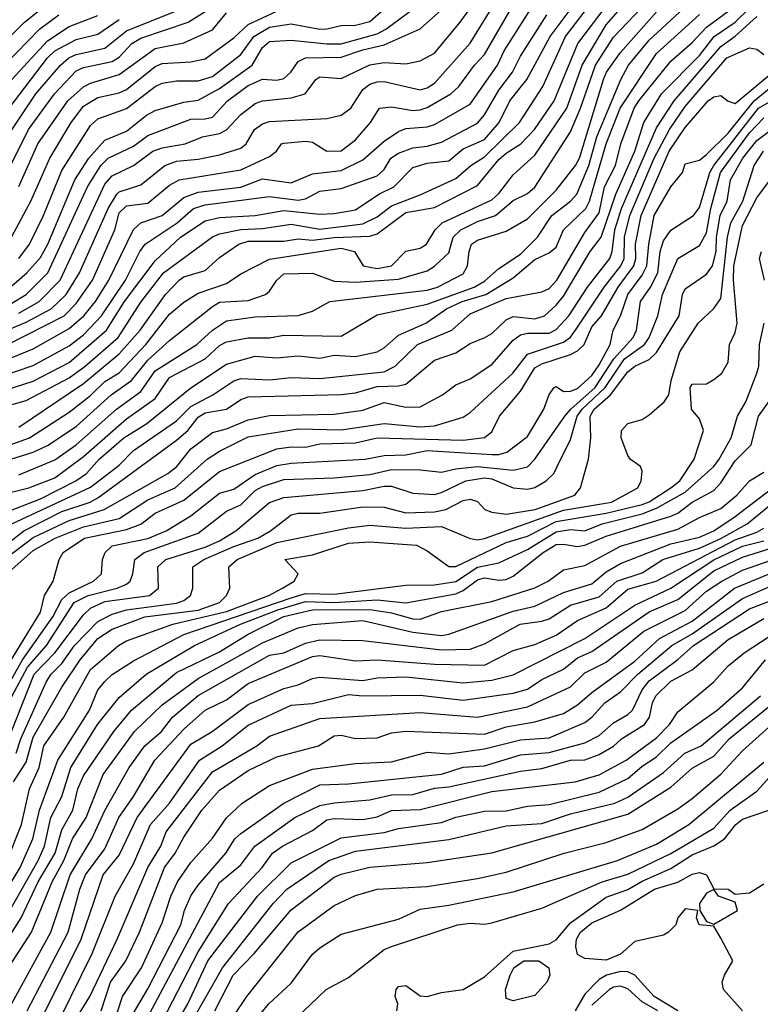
# Model space of a CAD drawing. Header units: metres. Extents: x -51132 to -49532, y -231222 to -229437.
# Tile 623 of 656: x -49893 to -49841, y -229744 to -229675. Entities that reach past the tile are written whole.
import ezdxf

# ---------------------------------------------------------------- set-up
doc = ezdxf.new("R2010")
doc.units = ezdxf.units.M
for name, color, linetype in [('CONTOUR_HALF', 8, 'Continuous'), ('CONTOUR_INDEX', 1, 'Continuous'), ('CONTOUR_INTER', 3, 'Continuous')]:
    doc.layers.add(name, color=color, linetype=linetype)

msp = doc.modelspace()

# ---------------------------------------------------------------- linework, layer by layer
at = {"layer": 'CONTOUR_HALF'}
for points, elevation in [([(-49893.58, -229705.891), (-49891.58, -229705.256), (-49890.58, -229704.792), (-49888.58, -229703.478), (-49886.153, -229701.259), (-49884.732, -229700.259), (-49883.58, -229698.843), (-49882.08, -229697.476), (-49879.08, -229695.099), (-49878.58, -229694.788), (-49876.58, -229694.679), (-49875.364, -229694.259), (-49875.08, -229694.042), (-49874.578, -229693.259), (-49874.08, -229692.832), (-49872.08, -229692.775), (-49870.58, -229693.327), (-49869.08, -229693.399), (-49866.08, -229693.196), (-49864.08, -229692.608), (-49863.58, -229692.288), (-49862.58, -229691.349), (-49862.271, -229690.259), (-49861.737, -229689.759), (-49860.58, -229689.17), (-49859.325, -229688.759), (-49858.08, -229687.699), (-49857.08, -229687.207), (-49856.58, -229686.78), (-49854.08, -229682.907), (-49853.373, -229681.259), (-49852.335, -229678.259), (-49851.08, -229676.302), (-49847.709, -229672.759)], 55.5), ([(-49892.578, -229691.759), (-49891.851, -229690.759), (-49890.871, -229688.759), (-49889.58, -229685.621), (-49887.58, -229682.483), (-49887.08, -229681.996), (-49885.08, -229681.288), (-49883.08, -229679.755), (-49882.58, -229679.507), (-49881.58, -229679.364), (-49880.08, -229679.351), (-49879.08, -229679.06), (-49877.08, -229677.52), (-49876.176, -229676.259), (-49875.08, -229675.618), (-49873.58, -229675.373), (-49871.58, -229675.75), (-49871.08, -229675.723), (-49870.08, -229675.505), (-49869.08, -229675.476), (-49868.08, -229675.222), (-49865.29, -229672.759)], 49.5), ([(-49894.58, -229701.267), (-49891.58, -229700.311), (-49889.08, -229699.014), (-49886.464, -229696.759), (-49885.215, -229694.759), (-49883.08, -229691.91), (-49881.313, -229690.259), (-49879.58, -229689.124), (-49878.58, -229688.88), (-49876.08, -229688.755), (-49874.08, -229688.411), (-49871.58, -229688.665), (-49870.58, -229688.622), (-49869.08, -229688.347), (-49867.457, -229687.259), (-49866.418, -229686.759), (-49865.08, -229685.413), (-49864.08, -229685.09), (-49862.58, -229684.938), (-49861.58, -229684.11), (-49860.08, -229683.456), (-49859.065, -229682.259), (-49858.317, -229680.759), (-49857.136, -229679.259), (-49855.493, -229676.259), (-49853.261, -229673.259)], 53.5), ([(-49893.08, -229710.259), (-49887.58, -229707.71), (-49885.58, -229706.164), (-49884.58, -229705.142), (-49881.58, -229703.073), (-49880.58, -229702.07), (-49879.047, -229701.259), (-49877.58, -229700.281), (-49877.08, -229700.126), (-49875.08, -229700.217), (-49873.58, -229700.063), (-49871.58, -229700.115), (-49867.08, -229699.652), (-49866.307, -229699.259), (-49864.751, -229697.759), (-49862.356, -229696.759), (-49861.08, -229695.606), (-49858.58, -229694.534), (-49856.08, -229694.076), (-49855.58, -229693.841), (-49855.033, -229693.259), (-49853.08, -229689.938), (-49852.08, -229688.562), (-49851.702, -229686.759), (-49850.928, -229685.259), (-49850.574, -229683.759), (-49849.636, -229681.259), (-49849.314, -229680.759), (-49847.08, -229677.983), (-49845.58, -229676.688), (-49844.58, -229675.602), (-49841.42, -229673.259)], 57.5), ([(-49895.08, -229699.482), (-49891.58, -229698.046), (-49889.08, -229696.627), (-49888.051, -229695.759), (-49887.242, -229694.759), (-49886.302, -229693.259), (-49884.58, -229689.726), (-49884.08, -229689.269), (-49882.58, -229688.744), (-49881.08, -229687.504), (-49880.08, -229687.126), (-49877.08, -229686.771), (-49875.58, -229686.196), (-49873.58, -229686.473), (-49872.08, -229685.849), (-49870.08, -229685.617), (-49868.58, -229684.879), (-49867.08, -229683.556), (-49866.08, -229682.897), (-49865.58, -229682.686), (-49864.08, -229682.575), (-49863.58, -229682.399), (-49861.08, -229680.977), (-49859.168, -229678.259), (-49858.704, -229677.259), (-49856.792, -229674.259)], 52.5), ([(-49894.58, -229697.234), (-49892.08, -229696.203), (-49890.325, -229695.259), (-49889.287, -229694.259), (-49888.346, -229692.759), (-49886.353, -229688.259), (-49885.744, -229687.259), (-49885.58, -229687.103), (-49884.08, -229686.604), (-49882.392, -229685.259), (-49881.58, -229684.956), (-49880.08, -229684.825), (-49878.58, -229684.525), (-49877.08, -229684.053), (-49876.725, -229683.759), (-49876.142, -229682.759), (-49875.58, -229682.351), (-49875.08, -229682.198), (-49871.08, -229681.984), (-49870.08, -229681.759), (-49869.423, -229681.259), (-49868.58, -229679.951), (-49868.08, -229679.593), (-49867.58, -229679.435), (-49867.08, -229679.403), (-49864.58, -229679.975), (-49864.08, -229679.854), (-49863.58, -229679.529), (-49861.08, -229676.726), (-49859.238, -229673.759)], 51.5), ([(-49894.08, -229708.293), (-49891.898, -229707.759), (-49890.08, -229707.053), (-49888.08, -229705.577), (-49885.08, -229702.95), (-49883.08, -229701.513), (-49882.08, -229700.052), (-49879.58, -229698.761), (-49878.58, -229697.828), (-49878.08, -229697.569), (-49876.58, -229697.277), (-49875.08, -229697.281), (-49874.08, -229697.113), (-49870.08, -229697.166), (-49867.58, -229695.678), (-49864.08, -229694.943), (-49860.812, -229693.759), (-49860.08, -229693.325), (-49859.08, -229692.451), (-49857.58, -229691.441), (-49856.389, -229690.259), (-49855.383, -229688.759), (-49854.077, -229687.759), (-49853.637, -229687.259), (-49852.79, -229685.259), (-49852.237, -229683.259), (-49850.565, -229679.259), (-49850.022, -229678.259), (-49848.58, -229676.517), (-49845.584, -229673.759)], 56.5), ([(-49893.677, -229676.759), (-49892.194, -229675.259), (-49890.58, -229673.984)], 45.5), ([(-49893.58, -229683.545), (-49891.392, -229680.259), (-49889.681, -229678.259), (-49889.098, -229677.759), (-49888.58, -229677.527), (-49886.58, -229677.065), (-49885.08, -229675.86), (-49881.08, -229674.269)], 47.5), ([(-49892.58, -229703.517), (-49888.08, -229700.475), (-49885.58, -229698.408), (-49884.115, -229696.759), (-49882.338, -229694.259), (-49881.397, -229693.259), (-49881.08, -229693.037), (-49879.58, -229692.597), (-49878.58, -229691.68), (-49877.242, -229690.759), (-49876.58, -229690.552), (-49874.08, -229690.533), (-49873.08, -229690.385), (-49872.08, -229690.476), (-49870.58, -229690.276), (-49868.08, -229690.198), (-49867.58, -229690.037), (-49865.58, -229688.549), (-49863.58, -229688.192), (-49860.58, -229686.667), (-49859.08, -229684.847), (-49858.58, -229684.392), (-49857.539, -229683.759), (-49856.588, -229682.759), (-49855.213, -229680.759), (-49853.57, -229676.759), (-49851.296, -229673.759)], 54.5), ([(-49893.612, -229712.759), (-49891.58, -229711.219), (-49889.08, -229710.026), (-49886.619, -229709.259), (-49882.186, -229706.759), (-49881.566, -229706.259), (-49880.58, -229705.044), (-49879.08, -229703.904), (-49878.08, -229703.644), (-49876.58, -229703.011), (-49875.08, -229702.707), (-49870.58, -229702.616), (-49868.58, -229702.337), (-49867.08, -229701.802), (-49865.58, -229702.129), (-49864.58, -229702.11), (-49863.003, -229701.259), (-49862.08, -229700.568), (-49861.08, -229700.138), (-49859.58, -229699.143), (-49858.08, -229697.452), (-49857.58, -229697.083), (-49857.08, -229696.967), (-49855.58, -229696.957), (-49855.08, -229696.702), (-49854.195, -229695.759), (-49852.883, -229693.759), (-49851.345, -229691.759), (-49851.161, -229691.259), (-49850.996, -229689.759), (-49850.512, -229688.259), (-49848.08, -229682.632), (-49846.849, -229680.759), (-49843.58, -229676.966), (-49842.58, -229676.24), (-49841.08, -229674.868)], 58.5), ([(-49893.08, -229694.868), (-49892.084, -229694.259), (-49890.552, -229692.759), (-49887.793, -229686.759), (-49886.856, -229685.259), (-49886.348, -229684.759), (-49884.58, -229683.913), (-49883.58, -229683.172), (-49880.58, -229682.025), (-49879.58, -229682.015), (-49879.08, -229681.889), (-49878.032, -229680.759), (-49876.58, -229679.687), (-49875.58, -229679.232), (-49874.58, -229679.301), (-49874.08, -229679.187), (-49873.595, -229678.759), (-49873.08, -229678.016), (-49872.58, -229677.76), (-49870.08, -229677.715), (-49868.58, -229677.193), (-49867.08, -229676.843), (-49864.58, -229675.718), (-49863.08, -229674.399)], 50.5), ([(-49893.08, -229679.254), (-49890.58, -229676.565), (-49889.08, -229675.57), (-49887.08, -229674.795)], 46.5), ([(-49892.58, -229686.721), (-49891.269, -229683.759), (-49889.177, -229680.759), (-49888.08, -229679.765), (-49887.58, -229679.508), (-49885.58, -229678.91), (-49883.08, -229677.109), (-49881.08, -229676.708), (-49879.08, -229675.804), (-49878.08, -229674.617)], 48.5), ([(-49893.417, -229720.259), (-49891.08, -229716.425), (-49890.804, -229715.259), (-49890.191, -229714.259), (-49889.769, -229712.759), (-49889.496, -229712.259), (-49887.998, -229711.259), (-49885.08, -229710.665), (-49884.08, -229710.283), (-49883.08, -229709.521), (-49881.08, -229708.609), (-49878.58, -229706.608), (-49874.58, -229705.023), (-49873.58, -229704.884), (-49872.58, -229704.91), (-49871.58, -229704.694), (-49869.08, -229704.617), (-49867.58, -229704.272), (-49861.58, -229704.422), (-49860.08, -229704.242), (-49859.58, -229703.838), (-49859.027, -229702.759), (-49857.58, -229701.005), (-49856.58, -229699.375), (-49856.08, -229699.094), (-49854.08, -229698.46), (-49853.58, -229698.2), (-49853.126, -229697.759), (-49852.58, -229696.529), (-49851.905, -229695.759), (-49850.755, -229693.759), (-49849.656, -229692.259), (-49849.52, -229691.759), (-49849.552, -229690.759), (-49849.142, -229688.759), (-49847.182, -229684.259), (-49846.08, -229682.605), (-49844.466, -229680.759), (-49844.08, -229680.467), (-49843.58, -229680.373), (-49843.08, -229680.769), (-49842.58, -229680.943), (-49840.08, -229678.846)], 59.5), ([(-49893.08, -229722.317), (-49891.981, -229720.259), (-49890.648, -229718.759), (-49888.723, -229715.759), (-49887.756, -229715.259), (-49885.732, -229714.759), (-49885.08, -229714.466), (-49884.816, -229714.259), (-49884.634, -229713.759), (-49884.484, -229712.759), (-49883.832, -229712.259), (-49880.08, -229710.908), (-49878.08, -229709.384), (-49877.08, -229708.933), (-49876.08, -229707.935), (-49875.58, -229707.655), (-49874.08, -229707.178), (-49870.58, -229707.068), (-49868.08, -229706.819), (-49866.58, -229706.466), (-49864.58, -229706.491), (-49863.08, -229706.653), (-49862.08, -229706.418), (-49860.58, -229706.277), (-49858.08, -229706.528), (-49857.08, -229706.28), (-49856.58, -229705.762), (-49854.473, -229702.759), (-49854.06, -229702.259), (-49852.349, -229700.759), (-49851.046, -229698.759), (-49849.706, -229697.259), (-49849.471, -229696.759), (-49849.189, -229694.759), (-49848.485, -229693.759), (-49847.994, -229692.759), (-49847.814, -229691.259), (-49847.58, -229690.531), (-49847.08, -229689.775), (-49845.485, -229688.759), (-49845.08, -229688.188), (-49844.36, -229685.759), (-49844.085, -229685.259), (-49840.953, -229681.259), (-49839.202, -229680.259)], 60.5), ([(-49892.769, -229726.259), (-49892.438, -229725.259), (-49890.649, -229721.259), (-49890.328, -229720.759), (-49889.58, -229720.024), (-49888.704, -229718.759), (-49887.08, -229717.077), (-49886.08, -229716.576), (-49885.08, -229716.263), (-49881.58, -229715.793), (-49881.08, -229715.607), (-49880.597, -229715.259), (-49880.435, -229714.759), (-49880.449, -229713.259), (-49879.685, -229712.759), (-49877.58, -229711.839), (-49875.895, -229711.259), (-49875.021, -229710.759), (-49873.58, -229709.651), (-49873.08, -229709.532), (-49871.58, -229709.517), (-49868.58, -229709.085), (-49867.08, -229709.104), (-49865.58, -229709.502), (-49863.58, -229709.441), (-49862.772, -229709.259), (-49861.58, -229708.638), (-49861.08, -229708.549), (-49860.58, -229708.7), (-49860.06, -229709.259), (-49859.58, -229709.459), (-49858.58, -229709.584), (-49856.543, -229709.259), (-49853.774, -229708.259), (-49853.386, -229707.759), (-49852.831, -229705.759), (-49852.661, -229704.259), (-49852.707, -229702.759), (-49852.427, -229702.259), (-49851.287, -229701.259), (-49850.08, -229699.667), (-49849.58, -229699.258), (-49848.58, -229698.805), (-49848.08, -229698.302), (-49846.496, -229695.759), (-49846.272, -229694.259), (-49846.08, -229693.876), (-49844.58, -229692.856), (-49844.173, -229692.259), (-49843.922, -229691.259), (-49843.893, -229690.259), (-49843.629, -229688.759), (-49843.133, -229687.759), (-49842.917, -229686.259), (-49842.058, -229684.759), (-49841.08, -229683.509), (-49837.08, -229680.512)], 61.5), ([(-49893.401, -229733.759), (-49892.39, -229731.259), (-49891.854, -229728.759), (-49891.161, -229727.259), (-49890.836, -229725.759), (-49889.455, -229723.759), (-49887.58, -229720.43), (-49885.621, -229718.759), (-49885.08, -229718.435), (-49881.841, -229717.259), (-49878.08, -229716.386), (-49875.128, -229715.259), (-49874.18, -229714.759), (-49873.364, -229714.259), (-49873.081, -229713.759), (-49874.017, -229712.759), (-49872.08, -229712.427), (-49869.58, -229711.606), (-49868.08, -229711.528), (-49864.836, -229711.759), (-49864.08, -229712.155), (-49862.58, -229713.245), (-49862.08, -229713.246), (-49858.58, -229711.566), (-49857.08, -229711.12), (-49855.08, -229710.11), (-49851.58, -229709.533), (-49849.08, -229708.907), (-49848.58, -229708.721), (-49847.082, -229707.759), (-49846.445, -229707.259), (-49845.449, -229705.759), (-49844.802, -229703.759), (-49845.08, -229702.94), (-49845.642, -229702.259), (-49845.721, -229700.759), (-49845.58, -229700.513), (-49844.58, -229700.494), (-49844.08, -229700.198), (-49843.525, -229699.759), (-49843.08, -229698.976), (-49842.978, -229697.759), (-49842.58, -229696.909), (-49842.439, -229696.259), (-49842.713, -229693.259), (-49842.69, -229692.259), (-49842.08, -229689.445), (-49841.08, -229687.526), (-49840.133, -229686.259)], 62.5), ([(-49893.215, -229737.259), (-49891.247, -229733.759), (-49890.797, -229732.759), (-49890.359, -229730.759), (-49889.58, -229729.293), (-49888.963, -229727.259), (-49887.087, -229724.259), (-49885.58, -229722.379), (-49883.709, -229720.759), (-49880.326, -229718.759), (-49877.11, -229717.259), (-49874.505, -229716.259), (-49872.58, -229715.686), (-49870.58, -229715.748), (-49867.58, -229715.574), (-49865.58, -229715.786), (-49862.08, -229715.15), (-49861.58, -229714.926), (-49860.58, -229714.182), (-49860.08, -229714.041), (-49859.08, -229714.202), (-49858.58, -229714.162), (-49858.08, -229713.922), (-49855.989, -229712.259), (-49855.08, -229711.719), (-49854.58, -229711.679), (-49853.58, -229711.84), (-49853.08, -229711.759), (-49851.58, -229711.131), (-49847.08, -229709.725), (-49846.58, -229709.526), (-49845.58, -229708.764), (-49844.08, -229707.939), (-49843.58, -229707.411), (-49842.58, -229705.881), (-49841.462, -229704.759), (-49840.952, -229702.759), (-49839.88, -229701.259)], 63.5), ([(-49894.629, -229743.259), (-49891.704, -229738.759), (-49890.266, -229735.259), (-49889.452, -229733.759), (-49888.841, -229732.259), (-49887.876, -229730.759), (-49886.69, -229727.759), (-49884.516, -229724.759), (-49882.58, -229722.898), (-49880.08, -229721.066), (-49875.58, -229718.581), (-49873.08, -229717.528), (-49872.08, -229717.283), (-49868.58, -229717.02), (-49865.08, -229717.836), (-49863.08, -229718.06), (-49862.58, -229717.972), (-49858.08, -229716.354), (-49856.58, -229716.014), (-49854.58, -229715.05), (-49852.58, -229714.446), (-49851.58, -229713.611), (-49850.58, -229713.031), (-49847.08, -229711.673), (-49845.08, -229711.199), (-49844.08, -229710.751), (-49842.584, -229709.759), (-49839.331, -229707.259)], 64.5), ([(-49892.008, -229744.259), (-49889.133, -229738.759), (-49888.32, -229735.759), (-49887.925, -229734.759), (-49886.58, -229732.951), (-49885.598, -229730.759), (-49884.58, -229729.302), (-49883.09, -229726.759), (-49881.08, -229724.602), (-49879.58, -229723.261), (-49878.08, -229722.555), (-49876.58, -229721.409), (-49872.08, -229719.536), (-49871.58, -229719.448), (-49869.08, -229719.818), (-49867.58, -229719.768), (-49863.58, -229720.067), (-49860.08, -229720.136), (-49858.08, -229719.108), (-49856.58, -229718.68), (-49855.08, -229718.032), (-49853.58, -229717.006), (-49851.58, -229716.135), (-49850.08, -229714.831), (-49848.102, -229714.259), (-49842.58, -229711.378), (-49841.08, -229710.859), (-49840.58, -229710.57)], 65.5), ([(-49890.414, -229746.259), (-49887.472, -229740.259), (-49885.866, -229736.259), (-49884.58, -229734.004), (-49883.402, -229731.259), (-49882.08, -229729.75), (-49879.982, -229726.759), (-49878.404, -229725.759), (-49876.58, -229724.315), (-49873.58, -229722.928), (-49872.08, -229722.794), (-49869.58, -229722.169), (-49868.58, -229722.261), (-49864.58, -229722.219), (-49861.58, -229722.561), (-49858.08, -229722.09), (-49857.08, -229721.809), (-49856.08, -229721.14), (-49854.58, -229720.402), (-49853.58, -229719.629), (-49852.58, -229719.183), (-49848.58, -229716.401), (-49846.58, -229715.539), (-49844.08, -229713.558), (-49842.08, -229712.599), (-49840.08, -229711.961)], 66.5), ([(-49886.834, -229744.259), (-49886.189, -229742.259), (-49885.116, -229740.759), (-49884.169, -229738.759), (-49882.43, -229734.259), (-49881.668, -229733.259), (-49881.08, -229732.132), (-49879.802, -229730.259), (-49878.58, -229728.849), (-49876.58, -229727.479), (-49874.58, -229726.534), (-49871.68, -229725.759), (-49870.58, -229725.057), (-49870.08, -229725.015), (-49869.08, -229725.25), (-49867.58, -229725.193), (-49866.58, -229724.85), (-49865.58, -229724.733), (-49860.08, -229724.94), (-49858.58, -229724.444), (-49856.58, -229724.089), (-49854.58, -229723.503), (-49853.58, -229722.909), (-49852.58, -229722.04), (-49849.58, -229719.846), (-49847.879, -229718.259), (-49845.58, -229717.059), (-49842.628, -229714.759), (-49839.58, -229713.511)], 67.5), ([(-49884.58, -229744.402), (-49883.58, -229742.708), (-49881.288, -229738.259), (-49881.034, -229737.259), (-49880.58, -229736.232), (-49880.08, -229735.485), (-49878.143, -229733.259), (-49877.5, -229732.259), (-49877.08, -229731.869), (-49874.08, -229729.754), (-49871.58, -229728.48), (-49869.58, -229728.421), (-49863.08, -229727.738), (-49861.58, -229727.25), (-49860.08, -229727.143), (-49857.58, -229726.384), (-49855.58, -229726.235), (-49853.08, -229725.544), (-49852.08, -229725.046), (-49851.08, -229724.162), (-49850.08, -229723.579), (-49849.754, -229723.259), (-49849.08, -229721.841), (-49848.58, -229721.233), (-49846.58, -229719.738), (-49845.489, -229718.759), (-49841.58, -229716.199), (-49840.08, -229715.613)], 68.5), ([(-49885.042, -229749.759), (-49880.08, -229740.134), (-49877.943, -229736.759), (-49875.609, -229734.259), (-49874.874, -229733.259), (-49874.183, -229732.759), (-49872.08, -229731.66), (-49871.08, -229730.933), (-49870.58, -229730.833), (-49868.58, -229730.906), (-49867.58, -229730.721), (-49866.58, -229730.266), (-49864.58, -229730.205), (-49859.58, -229728.934), (-49853.763, -229728.259), (-49852.08, -229727.778), (-49850.199, -229726.759), (-49848.08, -229725.209), (-49847.173, -229724.259), (-49846.58, -229723.392), (-49844.08, -229721.293), (-49843.08, -229720.185), (-49841.965, -229719.259), (-49839.08, -229717.383)], 69.5), ([(-49880.643, -229745.259), (-49878.377, -229741.259), (-49874.837, -229736.759), (-49873.885, -229735.759), (-49870.95, -229733.759), (-49869.08, -229733.101), (-49862.58, -229732.298), (-49858.58, -229731.352), (-49856.08, -229731.183), (-49854.08, -229730.51), (-49850.987, -229729.759), (-49850.08, -229729.331), (-49847.58, -229727.608), (-49846.096, -229726.259), (-49844.954, -229725.759), (-49840.813, -229722.259)], 70.5), ([(-49877.58, -229744.61), (-49876.672, -229743.259), (-49873.08, -229738.732), (-49870.58, -229736.896), (-49869.08, -229736.213), (-49867.58, -229735.766), (-49864.08, -229735.576), (-49860.58, -229735.025), (-49858.58, -229734.568), (-49854.53, -229733.259), (-49851.58, -229732.503), (-49849.08, -229731.595), (-49846.58, -229730.155), (-49845.58, -229729.424), (-49843.58, -229727.747), (-49842.08, -229726.11), (-49839.08, -229723.406)], 71.5), ([(-49874.27, -229745.759), (-49871.139, -229742.759), (-49869.58, -229741.919), (-49867.08, -229739.972), (-49866.581, -229739.759), (-49861.975, -229738.259), (-49861.08, -229738.125), (-49860.08, -229738.204), (-49859.58, -229738.12), (-49856.08, -229737.091), (-49851.872, -229735.259), (-49850.08, -229734.707), (-49847.08, -229733.261), (-49844.08, -229731.5), (-49842.944, -229730.259), (-49841.08, -229728.913), (-49839.08, -229726.716)], 72.5), ([(-49842.071, -229744.259), (-49843.406, -229742.759), (-49843.501, -229742.259), (-49843.338, -229741.759), (-49842.739, -229740.759), (-49843.58, -229739.177), (-49844.08, -229738.338), (-49845.101, -229738.259), (-49845.295, -229737.759), (-49845.187, -229737.259), (-49846.08, -229737.123), (-49846.58, -229737.755), (-49846.737, -229738.259), (-49847.23, -229738.759), (-49847.58, -229738.97), (-49849.58, -229739.418), (-49850.58, -229740.3), (-49851.58, -229740.709), (-49853.08, -229740.609), (-49853.58, -229740.31), (-49853.716, -229739.759), (-49853.667, -229739.259), (-49853.383, -229738.759), (-49852.58, -229738.115), (-49850.58, -229737.218), (-49848.226, -229735.759), (-49846.58, -229735.264), (-49845.58, -229734.721), (-49845.08, -229734.594), (-49844.58, -229734.751), (-49844.08, -229735.747), (-49843.08, -229735.749), (-49842.58, -229736.104), (-49841.58, -229736.026), (-49840.58, -229735.389)], 73.5), ([(-49844.58, -229736.033), (-49845.079, -229736.759), (-49845.059, -229737.259), (-49844.58, -229738.028), (-49844.08, -229738.209), (-49842.415, -229737.259), (-49842.58, -229736.661), (-49843.753, -229736.259), (-49844.08, -229735.778), (-49844.58, -229736.033)], 73.5), ([(-49857.342, -229740.759), (-49856.284, -229740.759), (-49855.593, -229741.259), (-49855.53, -229741.759), (-49855.725, -229742.259), (-49856.58, -229743.171), (-49858.08, -229743.548), (-49858.58, -229743.383), (-49858.616, -229742.759), (-49858.288, -229741.759), (-49858.03, -229741.259), (-49857.342, -229740.759)], 73.5), ([(-49847.977, -229744.259), (-49849.08, -229743.616), (-49850.08, -229742.722), (-49850.58, -229742.538), (-49851.08, -229742.596), (-49851.355, -229742.759), (-49852.58, -229743.865)], 72.5)]:
    msp.add_lwpolyline(points, dxfattribs=dict(at, elevation=elevation))
at = {"layer": 'CONTOUR_INDEX'}
for points, elevation in [([(-49893.58, -229704.894), (-49891.852, -229704.259), (-49889.08, -229702.479), (-49887.58, -229701.316), (-49886.58, -229700.339), (-49885.58, -229699.728), (-49883.715, -229697.759), (-49882.08, -229695.645), (-49881.08, -229694.802), (-49880.08, -229694.175), (-49878.08, -229693.493), (-49877.08, -229692.828), (-49875.08, -229691.792), (-49870.08, -229691.034), (-49869.15, -229691.259), (-49868.563, -229692.259), (-49867.58, -229692.459), (-49866.573, -229692.259), (-49865.58, -229691.242), (-49864.58, -229691.033), (-49864.122, -229690.759), (-49863.535, -229689.759), (-49863.041, -229689.259), (-49859.58, -229687.655), (-49859.08, -229687.215), (-49858.08, -229685.914), (-49856.58, -229684.545), (-49854.339, -229681.259), (-49853.266, -229678.259), (-49851.58, -229675.448), (-49850.08, -229673.717)], 55), ([(-49893.08, -229693.67), (-49892.018, -229692.759), (-49891.08, -229691.677), (-49890.571, -229690.759), (-49888.668, -229686.259), (-49887.69, -229684.759), (-49886.58, -229683.486), (-49885.08, -229682.871), (-49883.683, -229681.759), (-49883.08, -229681.435), (-49881.08, -229680.842), (-49880.08, -229680.693), (-49878.58, -229679.893), (-49876.304, -229678.259), (-49875.58, -229677.019), (-49875.08, -229676.61), (-49873.58, -229676.511), (-49871.08, -229676.781), (-49870.08, -229676.765), (-49867.58, -229676.077), (-49866.961, -229675.759), (-49864.58, -229673.988)], 50), ([(-49894.894, -229724.259), (-49892.339, -229719.759), (-49890.22, -229716.759), (-49889.58, -229715.558), (-49889.08, -229715.09), (-49887.374, -229714.259), (-49886.815, -229713.759), (-49886.742, -229712.759), (-49886.56, -229712.259), (-49886.08, -229711.797), (-49883.58, -229711.287), (-49882.302, -229710.759), (-49880.58, -229709.719), (-49878.58, -229708.122), (-49877.58, -229707.841), (-49876.08, -229706.821), (-49874.58, -229706.191), (-49873.58, -229706.039), (-49868.422, -229705.759), (-49867.08, -229705.504), (-49865.58, -229705.459), (-49864.08, -229705.151), (-49859.58, -229705.433), (-49859.08, -229705.439), (-49858.513, -229705.259), (-49857.08, -229704.175), (-49855.95, -229702.259), (-49855.58, -229701.244), (-49855.231, -229700.759), (-49855.08, -229700.682), (-49854.58, -229701.027), (-49854.08, -229701.01), (-49853.58, -229700.82), (-49852.58, -229699.908), (-49852.08, -229699.178), (-49851.32, -229697.759), (-49851.109, -229696.759), (-49850.596, -229695.759), (-49850.082, -229694.259), (-49849.08, -229692.918), (-49848.754, -229692.259), (-49848.613, -229690.759), (-49848.233, -229688.759), (-49847.08, -229686.762), (-49846.273, -229685.759), (-49846.08, -229685.154), (-49845.08, -229684.896), (-49844.58, -229684.495), (-49843.08, -229683.017), (-49841.264, -229680.759), (-49839.58, -229679.386)], 60), ([(-49893.08, -229743.73), (-49890.344, -229738.759), (-49889, -229734.759), (-49887.482, -229732.259), (-49886.58, -229730.276), (-49884.882, -229727.259), (-49883.8, -229725.759), (-49882.629, -229724.759), (-49881.858, -229723.759), (-49880.08, -229722.236), (-49875.08, -229719.437), (-49874.08, -229719.259), (-49872.58, -229718.603), (-49871.58, -229718.367), (-49868.58, -229718.408), (-49863.08, -229719.066), (-49861.08, -229719.022), (-49860.08, -229718.64), (-49857.593, -229717.259), (-49856.08, -229717.067), (-49855.58, -229716.885), (-49854.08, -229715.948), (-49852.08, -229715.355), (-49850.852, -229714.259), (-49849.08, -229713.681), (-49847.632, -229712.759), (-49845.08, -229711.975), (-49843.58, -229711.297), (-49841.757, -229710.259), (-49840.08, -229708.903)], 65), ([(-49882.58, -229746.846), (-49880.798, -229743.759), (-49879.384, -229740.759), (-49875.917, -229736.259), (-49873.58, -229733.927), (-49870.08, -229732.172), (-49867.08, -229731.805), (-49866.08, -229731.535), (-49863.08, -229731.115), (-49862.08, -229730.743), (-49860.08, -229730.309), (-49858.58, -229730.302), (-49857.08, -229729.964), (-49855.58, -229729.854), (-49852.08, -229728.998), (-49850.08, -229728.047), (-49849.08, -229727.167), (-49848.08, -229726.531), (-49847.08, -229725.541), (-49843.849, -229723.259), (-49842.08, -229721.721), (-49840.473, -229719.759)], 70)]:
    msp.add_lwpolyline(points, dxfattribs=dict(at, elevation=elevation))
at = {"layer": 'CONTOUR_INTER'}
for points, elevation in [([(-49892.58, -229695.574), (-49891.174, -229694.759), (-49889.711, -229693.259), (-49886.58, -229686.574), (-49886.08, -229685.987), (-49884.58, -229685.261), (-49883.224, -229684.259), (-49882.58, -229684.023), (-49880.972, -229683.759), (-49879.76, -229683.259), (-49878.58, -229683.021), (-49878.08, -229682.766), (-49877.08, -229681.709), (-49876.08, -229680.933), (-49875.58, -229680.757), (-49873.58, -229680.53), (-49872.607, -229680.259), (-49871.864, -229679.259), (-49871.58, -229679.078), (-49870.08, -229679.198), (-49868.08, -229678.229), (-49867.08, -229678.074), (-49865.58, -229678.175), (-49864.58, -229677.957), (-49863.58, -229677.413), (-49861.771, -229675.259), (-49860.331, -229673.259)], 51), ([(-49892.58, -229706.839), (-49890.08, -229705.793), (-49888.58, -229704.753), (-49885.761, -229702.259), (-49884.08, -229701.022), (-49883.08, -229699.587), (-49880.167, -229697.759), (-49879.069, -229696.759), (-49878.08, -229696.102), (-49876.08, -229695.831), (-49873.08, -229695.721), (-49872.08, -229695.422), (-49870.89, -229694.759), (-49864.08, -229693.962), (-49863.359, -229693.759), (-49861.58, -229692.831), (-49861.265, -229692.259), (-49861.163, -229691.259), (-49860.983, -229690.759), (-49860.58, -229690.47), (-49858.58, -229689.855), (-49857.08, -229688.993), (-49855.08, -229686.985), (-49853.727, -229685.259), (-49853.462, -229684.759), (-49851.765, -229679.259), (-49851.558, -229678.759), (-49850.58, -229677.38), (-49846.949, -229673.259)], 56), ([(-49896.08, -229699.115), (-49889.417, -229695.759), (-49888.58, -229694.89), (-49887.447, -229693.259), (-49885.878, -229689.759), (-49885.58, -229688.576), (-49885.08, -229688.081), (-49883.58, -229687.897), (-49882.08, -229686.624), (-49881.396, -229686.259), (-49877.08, -229685.577), (-49875.08, -229684.633), (-49874.598, -229684.259), (-49874.261, -229683.759), (-49874.08, -229683.711), (-49872.58, -229683.573), (-49872.08, -229683.639), (-49871.08, -229684.265), (-49870.08, -229684.246), (-49869.08, -229683.473), (-49868.05, -229682.259), (-49867.417, -229681.259), (-49866.58, -229681.18), (-49865.08, -229681.419), (-49864.58, -229681.381), (-49864.08, -229681.224), (-49862.426, -229680.259), (-49861.869, -229679.759), (-49860.788, -229678.259), (-49860.08, -229677.528), (-49857.894, -229673.759)], 52), ([(-49894.193, -229712.259), (-49892.242, -229710.759), (-49889.58, -229709.402), (-49887.616, -229708.759), (-49887.08, -229708.46), (-49881.58, -229704.428), (-49880.789, -229703.759), (-49880.08, -229702.833), (-49879.58, -229702.516), (-49878.08, -229702.261), (-49877.08, -229701.583), (-49876.58, -229701.404), (-49870.08, -229701.253), (-49869.08, -229701.127), (-49867.58, -229700.684), (-49866.08, -229700.642), (-49865.58, -229700.515), (-49863.58, -229698.855), (-49862.08, -229698.344), (-49861.08, -229697.688), (-49860.051, -229697.259), (-49859.58, -229696.994), (-49858.58, -229696.039), (-49858.08, -229695.808), (-49856.58, -229695.957), (-49855.888, -229695.759), (-49855.08, -229695.019), (-49854.58, -229694.37), (-49852.713, -229691.259), (-49851.928, -229690.259), (-49850.915, -229687.259), (-49849.58, -229684.274), (-49848.961, -229682.259), (-49847.732, -229680.259), (-49845.08, -229677.586), (-49844.052, -229676.259), (-49842.592, -229675.259), (-49841.58, -229674.292)], 58), ([(-49894.08, -229702.209), (-49892.08, -229701.658), (-49889.08, -229700.077), (-49887.953, -229699.259), (-49885.648, -229697.259), (-49884.08, -229694.788), (-49882.492, -229692.759), (-49879.08, -229690.236), (-49878.58, -229690.024), (-49877.08, -229689.726), (-49875.58, -229689.661), (-49873.58, -229689.355), (-49871.58, -229689.7), (-49868.58, -229689.338), (-49867.58, -229688.845), (-49866.58, -229688.078), (-49864.58, -229687.318), (-49862.08, -229686.17), (-49861.045, -229685.259), (-49860.08, -229684.665), (-49857.651, -229682.259), (-49856.019, -229679.759), (-49854.439, -229676.259), (-49852.495, -229673.759)], 54), ([(-49894.08, -229700.06), (-49891.58, -229699.22), (-49889.08, -229697.837), (-49888.08, -229697.085), (-49886.825, -229695.759), (-49885.148, -229693.259), (-49884.15, -229691.259), (-49883.773, -229690.759), (-49881.536, -229689.259), (-49880.384, -229688.259), (-49879.58, -229688), (-49875.08, -229687.437), (-49873.08, -229687.692), (-49872.58, -229687.594), (-49871.58, -229687.062), (-49870.08, -229686.874), (-49867.58, -229685.974), (-49867.08, -229685.538), (-49866.613, -229684.759), (-49866.08, -229684.399), (-49865.08, -229684.02), (-49864.08, -229683.917), (-49863.08, -229683.636), (-49860.58, -229682.314), (-49860.08, -229681.736), (-49859.08, -229679.999), (-49858.117, -229678.759), (-49857.58, -229677.641), (-49855.721, -229674.759)], 53), ([(-49893.647, -229686.259), (-49891.913, -229682.759), (-49890.089, -229680.259), (-49888.58, -229678.655), (-49888.08, -229678.433), (-49886.08, -229678.006), (-49885.58, -229677.697), (-49884.707, -229676.759), (-49884.08, -229676.367), (-49880.774, -229675.259), (-49879.58, -229674.51)], 48), ([(-49893.639, -229681.759), (-49890.592, -229677.759), (-49890.069, -229677.259), (-49888.58, -229676.473), (-49887.08, -229676.103), (-49885.58, -229675.075)], 47), ([(-49893.598, -229678.259), (-49891.145, -229675.759), (-49889.801, -229674.759)], 46), ([(-49893.58, -229709.495), (-49891.08, -229708.516), (-49888.605, -229707.259), (-49887.873, -229706.759), (-49886.969, -229705.759), (-49885.259, -229704.259), (-49883.641, -229703.259), (-49880.58, -229700.778), (-49878.08, -229699.117), (-49876.08, -229698.574), (-49874.58, -229698.69), (-49873.08, -229698.543), (-49871.58, -229698.713), (-49870.58, -229698.503), (-49869.08, -229698.593), (-49867.58, -229698.276), (-49867.08, -229697.987), (-49866.08, -229697.092), (-49864.173, -229696.259), (-49862.737, -229695.259), (-49861.643, -229694.759), (-49860.001, -229694.259), (-49858.08, -229693.107), (-49856.58, -229691.824), (-49855.58, -229691.358), (-49855.08, -229690.96), (-49854.58, -229689.759), (-49853.021, -229688.259), (-49852.756, -229687.759), (-49851.588, -229683.759), (-49850.608, -229681.259), (-49848.08, -229677.455), (-49845.08, -229674.728)], 57), ([(-49893.08, -229690.222), (-49891.758, -229687.759), (-49890.424, -229684.759), (-49888.936, -229682.259), (-49888.08, -229681.122), (-49887.08, -229680.519), (-49885.58, -229680.185), (-49885.08, -229679.963), (-49883.08, -229678.36), (-49882.58, -229678.135), (-49880.58, -229678.027), (-49879.58, -229677.823), (-49877.58, -229676.357), (-49876.58, -229675.415), (-49874.58, -229674.503)], 49), ([(-49893.08, -229713.448), (-49891.58, -229712.127), (-49890.051, -229711.259), (-49888.08, -229710.482), (-49885.58, -229709.889), (-49883.58, -229708.583), (-49881.676, -229707.759), (-49879.444, -229705.759), (-49878.58, -229705.196), (-49876.58, -229704.206), (-49873.08, -229703.631), (-49870.08, -229703.701), (-49867.08, -229703.265), (-49864.58, -229703.507), (-49863.58, -229703.434), (-49861.58, -229702.833), (-49861.08, -229702.509), (-49858.094, -229699.759), (-49857.08, -229698.42), (-49854.58, -229697.593), (-49854.08, -229697.234), (-49853.721, -229696.759), (-49851.727, -229693.759), (-49850.56, -229692.259), (-49850.334, -229691.759), (-49850.316, -229690.259), (-49849.948, -229688.759), (-49848.243, -229684.759), (-49847.166, -229682.759), (-49846.08, -229681.143), (-49843.169, -229677.759), (-49841.58, -229677.051), (-49841.08, -229677.137), (-49840.58, -229677.511)], 59), ([(-49893.109, -229724.759), (-49891.52, -229720.759), (-49890.08, -229719.27), (-49888.08, -229716.608), (-49887.58, -229716.15), (-49886.58, -229715.697), (-49883.477, -229715.259), (-49882.84, -229714.759), (-49882.893, -229713.259), (-49882.33, -229712.759), (-49879.58, -229711.884), (-49878.58, -229711.444), (-49877.45, -229710.759), (-49875.08, -229708.774), (-49874.08, -229708.438), (-49868.58, -229707.944), (-49867.08, -229707.637), (-49866.58, -229707.645), (-49865.08, -229708.124), (-49863.58, -229708.21), (-49863.08, -229708.092), (-49861.396, -229707.259), (-49860.08, -229707.05), (-49859.58, -229707.136), (-49858.08, -229707.763), (-49857.08, -229707.858), (-49856.58, -229707.742), (-49855.783, -229707.259), (-49855.253, -229706.759), (-49855, -229706.259), (-49854.08, -229704.38), (-49853.616, -229702.759), (-49853.271, -229702.259), (-49851.665, -229700.759), (-49850.302, -229698.759), (-49848.923, -229697.759), (-49848.585, -229697.259), (-49847.981, -229695.759), (-49847.661, -229694.259), (-49846.581, -229691.759), (-49845.08, -229690.851), (-49844.58, -229689.958), (-49844.281, -229688.259), (-49843.611, -229685.759), (-49841.58, -229682.973), (-49840.58, -229681.928)], 61), ([(-49892.963, -229728.259), (-49892.08, -229726.905), (-49891.58, -229725.151), (-49889.58, -229721.671), (-49888.317, -229719.759), (-49887.08, -229718.265), (-49886.08, -229717.607), (-49883.792, -229716.759), (-49880.08, -229716.298), (-49878.582, -229715.759), (-49878.087, -229715.259), (-49877.85, -229714.759), (-49877.937, -229713.259), (-49877.346, -229712.759), (-49874.58, -229711.559), (-49869.58, -229710.535), (-49868.08, -229710.368), (-49865.58, -229710.562), (-49863.08, -229710.462), (-49861.08, -229711.3), (-49860.58, -229711.379), (-49860.08, -229711.302), (-49854.58, -229709.307), (-49851.212, -229708.759), (-49849.372, -229707.759), (-49849.15, -229707.259), (-49849.08, -229706.59), (-49849.191, -229706.259), (-49849.906, -229705.759), (-49850.08, -229705.49), (-49850.535, -229704.259), (-49850.516, -229703.759), (-49850.08, -229703.266), (-49849.08, -229702.976), (-49848.58, -229702.667), (-49847.544, -229701.759), (-49847.216, -229701.259), (-49847.058, -229700.259), (-49846.452, -229698.259), (-49845.158, -229696.259), (-49844.08, -229695.238), (-49843.58, -229694.54), (-49843.131, -229690.259), (-49842.88, -229689.259), (-49842.046, -229687.759), (-49841.264, -229685.259), (-49840.607, -229684.259)], 62), ([(-49840.535, -229693.259), (-49840.882, -229691.759), (-49840.746, -229691.259)], 63), ([(-49894.039, -229736.759), (-49892.505, -229734.259), (-49891.599, -229732.259), (-49891.143, -229730.259), (-49889.869, -229726.759), (-49887.658, -229723.259), (-49887.08, -229721.861), (-49886.591, -229721.259), (-49886.08, -229720.786), (-49884.58, -229719.818), (-49881.08, -229717.996), (-49873.58, -229715.435), (-49872.58, -229715.133), (-49870.58, -229715.168), (-49865.58, -229714.541), (-49863.58, -229714.523), (-49862.08, -229714.295), (-49860.58, -229713.281), (-49859.08, -229712.99), (-49857.08, -229712.052), (-49855.08, -229710.824), (-49854.08, -229710.663), (-49853.08, -229710.756), (-49851.87, -229710.259), (-49849.08, -229709.567), (-49848.08, -229709.17), (-49846.08, -229708.064), (-49844.08, -229706.268), (-49843.711, -229705.759), (-49842.861, -229704.259), (-49842.432, -229702.759), (-49841.837, -229701.759), (-49841.082, -229699.759), (-49840.936, -229699.259), (-49840.886, -229697.759), (-49840.564, -229696.259)], 63), ([(-49896.58, -229744.3), (-49892.425, -229737.759), (-49891.248, -229735.259), (-49890.058, -229733.259), (-49889.58, -229731.613), (-49888.818, -229730.259), (-49888.461, -229728.759), (-49888.08, -229727.851), (-49885.962, -229724.759), (-49884.733, -229723.259), (-49881.58, -229720.634), (-49878.58, -229719.196), (-49876.58, -229717.96), (-49874.08, -229716.737), (-49872.08, -229716.274), (-49868.08, -229716.235), (-49866.58, -229716.476), (-49865.08, -229716.901), (-49864.58, -229716.914), (-49863.08, -229716.374), (-49859.58, -229715.686), (-49856.58, -229714.741), (-49855.637, -229714.259), (-49854.58, -229713.484), (-49853.08, -229713.183), (-49850.58, -229711.832), (-49846.58, -229710.634), (-49845.08, -229709.814), (-49843.58, -229709.208), (-49842.479, -229708.259), (-49841.58, -229707.266), (-49840.58, -229706.651)], 64), ([(-49890.989, -229744.759), (-49888.243, -229739.259), (-49886.697, -229734.759), (-49885.58, -229733.39), (-49884.329, -229730.759), (-49880.58, -229725.64), (-49879.083, -229724.759), (-49876.58, -229722.871), (-49874.08, -229721.754), (-49873.08, -229721.501), (-49872.08, -229721.053), (-49871.58, -229720.958), (-49868.58, -229721.197), (-49867.58, -229721.022), (-49865.58, -229720.954), (-49861.58, -229721.357), (-49859.58, -229721.171), (-49858.08, -229720.806), (-49853.08, -229718.275), (-49849.58, -229715.941), (-49847.08, -229714.751), (-49844.08, -229712.78), (-49842.08, -229711.83), (-49840.58, -229711.465)], 66), ([(-49888.87, -229745.259), (-49887.621, -229743.259), (-49885.726, -229739.259), (-49883.59, -229734.259), (-49882.672, -229732.759), (-49882.311, -229731.759), (-49879.08, -229727.571), (-49875.978, -229725.759), (-49875.08, -229725.077), (-49871.58, -229723.843), (-49864.58, -229723.427), (-49860.58, -229723.765), (-49857.08, -229723.032), (-49854.08, -229721.632), (-49853.08, -229720.662), (-49851.58, -229719.926), (-49848.96, -229717.759), (-49846.08, -229716.324), (-49844.58, -229714.964), (-49843.527, -229714.259), (-49842.08, -229713.502), (-49840.08, -229712.802)], 67), ([(-49885.991, -229745.259), (-49885.355, -229743.259), (-49884.029, -229741.259), (-49882.58, -229738.117), (-49881.97, -229736.259), (-49881.501, -229735.259), (-49880.58, -229733.903), (-49879.08, -229732.2), (-49878.08, -229730.791), (-49876.996, -229729.759), (-49875.08, -229728.536), (-49872.08, -229727.385), (-49869.08, -229726.987), (-49866.58, -229726.883), (-49864.08, -229726.21), (-49862.58, -229726.314), (-49860.08, -229725.979), (-49857.58, -229725.329), (-49855.58, -229725.201), (-49853.08, -229724.119), (-49852.58, -229723.756), (-49851.685, -229722.759), (-49850.58, -229722.002), (-49849.376, -229720.759), (-49847, -229718.759), (-49845.58, -229717.954), (-49842.08, -229715.487), (-49838.16, -229713.759)], 68), ([(-49884.963, -229747.259), (-49878.58, -229735.305), (-49877.08, -229734.054), (-49876.109, -229732.759), (-49873.326, -229730.759), (-49871.58, -229729.924), (-49870.58, -229729.728), (-49868.08, -229729.523), (-49866.58, -229729.189), (-49865.08, -229729.144), (-49863.58, -229728.707), (-49862.58, -229728.623), (-49857.58, -229727.515), (-49856.08, -229727.334), (-49854.081, -229726.759), (-49853.08, -229726.747), (-49852.08, -229726.367), (-49851.08, -229725.772), (-49850.519, -229725.259), (-49848.914, -229724.259), (-49848.575, -229723.759), (-49848.366, -229722.759), (-49848.124, -229722.259), (-49847.08, -229721.252), (-49845.58, -229720.456), (-49843.08, -229718.327), (-49840.58, -229716.865)], 69), ([(-49878.915, -229744.259), (-49877.615, -229741.759), (-49876.166, -229740.259), (-49873.58, -229737.202), (-49870.58, -229734.934), (-49870.08, -229734.719), (-49868.08, -229734.221), (-49864.08, -229733.902), (-49859.58, -229733.236), (-49850.08, -229730.516), (-49847.08, -229728.645), (-49845.58, -229727.308), (-49844.08, -229726.473), (-49842.996, -229725.259), (-49839.91, -229722.759)], 71), ([(-49877.08, -229746.115), (-49875.141, -229743.759), (-49873.58, -229742.309), (-49872.08, -229740.296), (-49871.58, -229739.847), (-49870.08, -229738.906), (-49866.08, -229737.862), (-49864.58, -229737.165), (-49862.58, -229736.887), (-49858.08, -229735.954), (-49850.804, -229733.759), (-49848.08, -229732.613), (-49845.814, -229731.259), (-49840.58, -229726.909)], 72), ([(-49866.201, -229744.259), (-49866.13, -229743.759), (-49866.317, -229743.259), (-49866.255, -229742.759), (-49866.08, -229742.558), (-49865.58, -229742.482), (-49864.58, -229743.206), (-49864.08, -229743.25), (-49863.08, -229742.962), (-49861.563, -229742.759), (-49860.08, -229741.867), (-49858.08, -229740.092), (-49855.58, -229739.569), (-49855.08, -229739.307), (-49854.08, -229738.114), (-49851.58, -229736.329), (-49850.08, -229735.781), (-49849.08, -229735.193), (-49847.08, -229734.325), (-49845.58, -229733.369), (-49844.08, -229732.748), (-49843.329, -229732.259), (-49842.545, -229731.259), (-49842.08, -229730.873), (-49840.247, -229730.259)], 73), ([(-49846.58, -229744.261), (-49848.249, -229743.259), (-49849.58, -229741.766), (-49850.08, -229741.521), (-49850.58, -229741.516), (-49851.558, -229741.759), (-49852.08, -229742.057), (-49853.08, -229743.086), (-49853.744, -229744.259)], 73)]:
    msp.add_lwpolyline(points, dxfattribs=dict(at, elevation=elevation))

doc.saveas('drawing.dxf')
